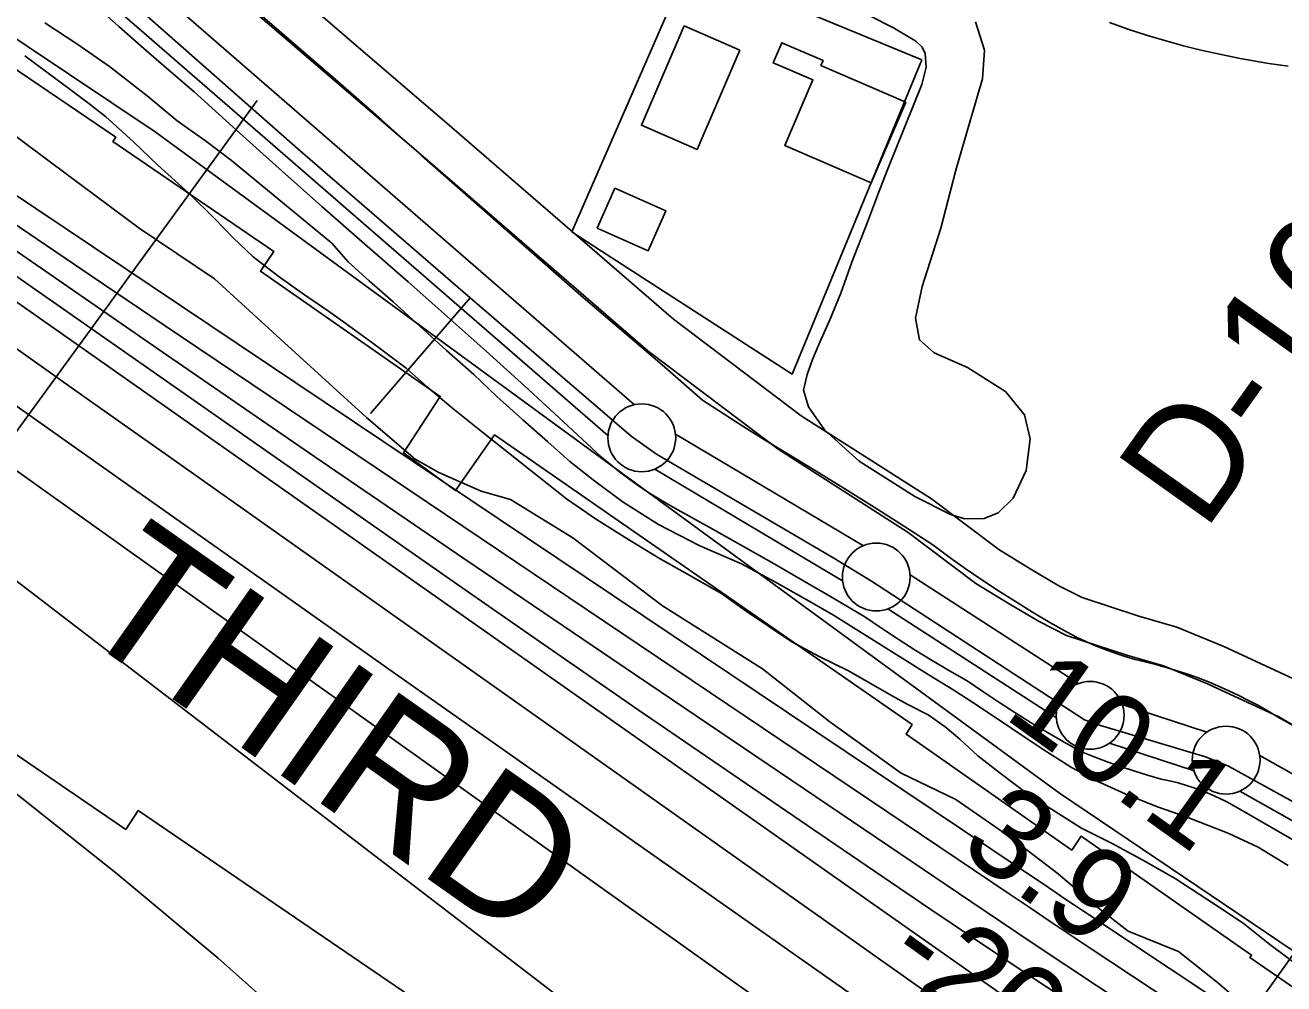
# Model space of a CAD drawing. Extents: x 3677843 to 3715951, y 511991 to 537744.
# Drawn here: x 3705099 to 3706027, y 525243 to 525949 of the extents above; entities that cross this region are included whole.
import ezdxf

# ---------------------------------------------------------------- set-up
doc = ezdxf.new("R2010")
doc.units = 0
for name, color, linetype in [('V-BLDG-OTLN', 7, 'Continuous'), ('V-FLOD-BASE', 7, 'Continuous'), ('V-LEVE-TOET', 7, 'Continuous'), ('V-RIVR-EDGE', 7, 'Continuous'), ('V-RIVR-RANG', 7, 'Continuous'), ('V-RIVR-RANG-IDEN', 7, 'Continuous'), ('V-ROAD-CNTR', 7, 'Continuous'), ('V-RRAP-FSHR', 7, 'Continuous'), ('V-RRAP-RVMT', 7, 'Continuous'), ('V-RRAP-RVMT-IDEN', 7, 'Continuous'), ('V-SITE-OTLN', 7, 'Continuous'), ('V-SITE-VEGE', 7, 'Continuous'), ('V-SURV-LINE', 7, 'Continuous'), ('V-TOPO-DPTH', 7, 'Continuous'), ('V-TOPO-MAJR', 7, 'Continuous'), ('V-TOPO-MINR', 7, 'Continuous'), ('V-TOPO-WATR', 7, 'Continuous'), ('V-UTIL-LINE', 7, 'Continuous')]:
    doc.layers.add(name, color=color, linetype=linetype)

msp = doc.modelspace()

# ---------------------------------------------------------------- linework, layer by layer
at = {"layer": 'V-BLDG-OTLN'}
for points in [[(3705625.78, 525930.71), (3705594.19, 525857.49), (3705553.06, 525875.24), (3705584.66, 525948.46)], [(3705748.2, 525892.15), (3705722.62, 525832.88), (3705658.78, 525860.43), (3705679.58, 525908.64), (3705650.36, 525921.24), (3705656.75, 525936.04), (3705687.04, 525922.96), (3705685.44, 525919.23)], [(3705533.45, 525828.79), (3705571.1, 525812.26), (3705558.17, 525782.81), (3705520.52, 525799.34)]]:
    msp.add_lwpolyline(points, close=True, dxfattribs=at)
at = {"layer": 'V-FLOD-BASE'}
msp.add_lwpolyline([(3706067.12, 525358.26), (3705986.01, 525403.01), (3705969.17, 525409.85), (3705891.03, 525433.24), (3705879.79, 525437.09), (3705722.88, 525539.22), (3705694.96, 525556.3), (3705564.33, 525632.89), (3705545.53, 525646.17), (3705426.93, 525747.98), (3705299.75, 525857.84), (3705110.52, 526024.7), (3705029.34, 526092.87), (3704954.42, 526156.62), (3704946.06, 526162.52), (3704850.59, 526200.56), (3704759.25, 526234.24), (3704743.15, 526242.47), (3704625.56, 526302.4), (3704592.11, 526325.29), (3704577.45, 526334.2), (3704494.8, 526347.78)], dxfattribs=at)
at = {"layer": 'V-LEVE-TOET'}
for points in [[(3705149.46, 525964.24), (3705167.71, 525947.94), (3705186.1, 525931.8), (3705204.62, 525915.8), (3705223.27, 525899.96), (3705254.55, 525871.64), (3705285.97, 525843.47), (3705317.53, 525815.46), (3705349.22, 525787.61), (3705381.05, 525759.91), (3705409.9, 525734.44), (3705438.58, 525708.78), (3705467.09, 525682.94), (3705495.43, 525656.9), (3705523.6, 525630.68), (3705530.19, 525625.19), (3705536.91, 525619.87), (3705543.77, 525614.73), (3705550.77, 525609.77), (3705557.88, 525604.99), (3705565.12, 525600.4), (3705572.48, 525596), (3705579.94, 525591.79), (3705603.12, 525578.99), (3705626.22, 525566.06), (3705649.26, 525553.01), (3705672.22, 525539.84), (3705695.11, 525526.54), (3705717.93, 525513.13), (3705730.13, 525504.72), (3705742.48, 525496.53), (3705754.97, 525488.56), (3705767.6, 525480.81), (3705780.36, 525473.28), (3705793.25, 525465.97), (3705804.9, 525457.96), (3705816.67, 525450.12), (3705828.55, 525442.46), (3705840.55, 525434.99), (3705852.66, 525427.7), (3705864.88, 525420.59), (3705877.21, 525413.67), (3705886.88, 525409.81), (3705896.63, 525406.14), (3705906.45, 525402.67), (3705916.34, 525399.41), (3705926.29, 525396.35), (3705936.31, 525393.5), (3705942.62, 525392.17), (3705948.88, 525390.62), (3705955.09, 525388.84), (3705961.22, 525386.83)], [(3705269.97, 525958.62), (3705300.5, 525932.42), (3705330.87, 525906.04), (3705361.08, 525879.47), (3705391.13, 525852.73), (3705508.39, 525749.87), (3705538.5, 525724.35), (3705568.44, 525698.66), (3705598.23, 525672.77), (3705613.33, 525662.79), (3705628.55, 525653), (3705643.89, 525643.4), (3705659.36, 525634), (3705681.28, 525620.74), (3705703.1, 525607.32), (3705724.81, 525593.73), (3705746.42, 525579.97), (3705767.91, 525566.04), (3705779.83, 525557.27), (3705791.9, 525548.71), (3705804.1, 525540.34), (3705816.44, 525532.18), (3705828.92, 525524.22), (3705841.53, 525516.48), (3705854.26, 525508.94), (3705867.12, 525501.62), (3705873.97, 525498.08), (3705880.93, 525494.77), (3705887.99, 525491.68), (3705895.15, 525488.82), (3705902.4, 525486.2), (3705909.73, 525483.82), (3705917.13, 525481.67), (3705924.6, 525479.76), (3705932.51, 525477.79), (3705940.38, 525475.61), (3705948.19, 525473.25), (3705955.94, 525470.69), (3705963.62, 525467.95), (3705971.23, 525465.02), (3705978.77, 525461.9), (3705986.23, 525458.6), (3705993.61, 525455.11), (3706000.9, 525451.44), (3706008.1, 525447.6), (3706015.2, 525443.58), (3706022.2, 525439.39), (3706050.26, 525423.9)], [(3705961.22, 525386.83), (3705967.28, 525384.6), (3705973.25, 525382.15), (3705979.13, 525379.49), (3705984.91, 525376.61), (3705990.58, 525373.53), (3705996.13, 525370.24), (3706023.04, 525354.75), (3706050.05, 525339.43)]]:
    msp.add_lwpolyline(points, dxfattribs=at)
at = {"layer": 'V-RIVR-EDGE'}
msp.add_lwpolyline([(3706030.01, 525198.88), (3705977.9, 525243.44), (3705949.14, 525266.32), (3705911.95, 525281.42), (3705888.59, 525299.49), (3705860.43, 525323.57), (3705825.08, 525350.67), (3705784.92, 525378.39), (3705744.75, 525397.7), (3705692.02, 525435.65), (3705642.29, 525474.79), (3705568.56, 525521.2), (3705502.65, 525571.19), (3705456.49, 525599.52), (3705434.9, 525605.58), (3705403.71, 525619.46), (3705386.33, 525629.11), (3705350.38, 525659.81), (3705286.89, 525717.6), (3705238.38, 525762.15), (3705182.64, 525799.51), (3705129.91, 525838.66), (3705081.37, 525874.8)], dxfattribs=at)
at = {"layer": 'V-RIVR-RANG'}
for p, q in [((3705269.86, 525893.42), (3704856.45, 525326.06)), ((3706093.31, 525348.47), (3705674.07, 524756.98))]:
    msp.add_line(p, q, dxfattribs=at)
at = {"layer": 'V-ROAD-CNTR'}
for points in [[(3705035.03, 526205.75), (3705180.15, 526073.55), (3705413.36, 525873.49), (3705576.65, 525732.29), (3705671, 525661.23), (3705766.99, 525599.88), (3705816.66, 525562.52), (3705839.75, 525548.37), (3705860.95, 525535.81), (3705878.11, 525527.14), (3705919.99, 525513.44), (3705947.95, 525505.34), (3705982.6, 525491.05), (3706037.08, 525465.86), (3706174.83, 525385.26), (3706419.51, 525249.88), (3706449.21, 525229.58)], [(3705014.83, 526183.57), (3705160.28, 526051.07), (3705393.78, 525850.76), (3705557.79, 525708.93), (3705653.87, 525636.57), (3705749.87, 525575.22), (3705799.77, 525537.69), (3705824.26, 525522.67), (3705846.53, 525509.49), (3705866.62, 525499.34), (3705911.14, 525484.77), (3705938.03, 525476.98), (3705970.59, 525463.55), (3706023.18, 525439.24), (3706159.99, 525359.19)], [(3705898.4, 525950.87), (3705905.13, 525948.48), (3705911.88, 525946.16), (3705918.66, 525943.92), (3705925.47, 525941.76), (3705932.3, 525939.68), (3705939.15, 525937.67), (3705946.03, 525935.75), (3705952.93, 525933.9), (3705959.85, 525932.13), (3705966.79, 525930.44), (3705973.74, 525928.84), (3705980.72, 525927.31), (3705987.71, 525925.86), (3705994.72, 525924.49), (3706001.74, 525923.2), (3706008.78, 525922), (3706015.84, 525920.87), (3706022.9, 525919.83), (3706029.98, 525918.86)]]:
    msp.add_lwpolyline(points, dxfattribs=at)
at = {"layer": 'V-RRAP-FSHR'}
msp.add_lwpolyline([(3704393.27, 526315.89), (3704939.99, 526040.53), (3705194.57, 525870.47), (3705861.49, 525383.07), (3706085.11, 525232.34), (3706384.06, 525016.34)], dxfattribs=at)
at = {"layer": 'V-RRAP-RVMT'}
for points in [[(3706705.91, 524752.83), (3706716.2, 524768.06), (3706471.7, 524933.35), (3706415.26, 524852.77), (3706183.72, 525011.05), (3706242, 525096.72), (3706001.83, 525261.87), (3706003.1, 525263.73), (3705877.38, 525351.34), (3705870.41, 525341.09), (3705748.32, 525426.64), (3705752.75, 525433.59), (3705444.79, 525647.06), (3705416.11, 525606.08), (3705377.56, 525633.91), (3705404.82, 525675.45), (3705272.18, 525767.68), (3705282.13, 525782.15), (3705163.39, 525863.31), (3705165.57, 525866.36), (3705037.79, 525952.86), (3705033.27, 525946.07), (3704912.3, 526027.94), (3704824.31, 525901.79)], [(3704470.09, 525888.9), (3704584.59, 525810.2), (3704578.07, 525799.44), (3704698.87, 525719.1), (3704691.21, 525707.4), (3704810.91, 525626.49), (3704807.76, 525621.99), (3704929.75, 525539.42), (3704919.78, 525524.17), (3705047.56, 525438.56), (3705049.06, 525440.77), (3705172.8, 525356.31), (3705181.95, 525370.21), (3705408.67, 525215.92), (3705403.78, 525208.88), (3705530.67, 525121.97), (3705522.56, 525111.08), (3705771.73, 524941.41), (3705768.19, 524935.17), (3705880.44, 524858.83), (3705884.32, 524864.84), (3706011.47, 524777.56), (3706006.46, 524769.6), (3706121.2, 524691.76)]]:
    msp.add_lwpolyline(points, dxfattribs=at)
at = {"layer": 'V-SITE-OTLN'}
msp.add_lwpolyline([(3705759.89, 525923.52), (3705664.26, 525691.94), (3705523.75, 525782.36), (3705501.88, 525796.69), (3705588.08, 525994.46)], close=True, dxfattribs=at)
at = {"layer": 'V-SITE-VEGE'}
for points in [[(3705799.44, 525951.5), (3705806.15, 525930.49), (3705804.58, 525909.36), (3705795.49, 525878.52), (3705784.92, 525842.09), (3705773.85, 525799.39), (3705760.13, 525756.44), (3705755.2, 525733.09), (3705758.08, 525717.13), (3705769.07, 525707.58), (3705793.58, 525696.67), (3705821.55, 525679.05), (3705835.63, 525661.8), (3705839.79, 525644.16), (3705836.85, 525620.76), (3705827.37, 525600.51), (3705816.16, 525589.57), (3705805.8, 525585.54), (3705791.58, 525585.27), (3705781.08, 525588.52), (3705754.65, 525601.8), (3705713.67, 525627.71), (3705688.17, 525650.88), (3705676.38, 525667.74), (3705672.74, 525680.07), (3705675.37, 525691.58), (3705679.31, 525702.72), (3705684.61, 525715.47), (3705692, 525731.81), (3705700.13, 525751.43), (3705708.35, 525774.37), (3705719.73, 525803.82), (3705727.92, 525825.43), (3705734.31, 525841.8), (3705759.83, 525905.27), (3705763.15, 525918.08), (3705762.42, 525928.02), (3705760.23, 525932.71), (3705755.39, 525937.15), (3705739.12, 525947.17), (3705720.52, 525956.27)], [(3705113.06, 525950.81), (3705136.66, 525935.19), (3705160.9, 525918.67), (3705188.53, 525896.99), (3705210.74, 525878.54), (3705231.72, 525863.87), (3705250.94, 525849.25), (3705324.69, 525788.42), (3705336.88, 525774.65), (3705352.37, 525760.57), (3705370.02, 525745.1), (3705389.6, 525727.17), (3705409.39, 525709.22), (3705429.41, 525691.49), (3705446.39, 525675.39), (3705465.54, 525658.12), (3705484.06, 525641.98), (3705500.42, 525627.43), (3705518.77, 525613.06), (3705539.73, 525597.51), (3705565.73, 525580.94), (3705596.17, 525565.35), (3705626.88, 525551.96), (3705651.87, 525538.51), (3705678.57, 525523.47), (3705694.85, 525514.21)], [(3706040.7, 525253.67), (3706016.5, 525271.51), (3705996.87, 525287.24), (3705976.51, 525300.79), (3705946.84, 525320.1), (3705923.4, 525333.52), (3705900.15, 525346.05), (3705877.53, 525357.23), (3705838.74, 525381.86), (3705817.57, 525397.85), (3705801.16, 525410.64), (3705787.83, 525422.9), (3705777.05, 525432), (3705764.5, 525440.71), (3705749.5, 525448.39), (3705737.56, 525455.1), (3705705.87, 525473.15), (3705684.12, 525483.87), (3705664.13, 525494.54), (3705646.16, 525506.71), (3705630.36, 525517.27), (3705612.19, 525530.1), (3705587.01, 525544.44), (3705566.82, 525555.79), (3705544.26, 525569.39), (3705519.99, 525584.82), (3705497.92, 525599.95), (3705436.2, 525648.78), (3705413.98, 525666.56), (3705395.44, 525682.27), (3705379.73, 525696.14), (3705355.96, 525713.96), (3705334.34, 525729.54), (3705322.23, 525738.23), (3705304.71, 525750.39), (3705285.88, 525763.46), (3705266.89, 525778.29), (3705252.06, 525792.35), (3705238.77, 525806.16), (3705219.44, 525825.19), (3705196.41, 525845.86), (3705178.37, 525863.32), (3705158.14, 525881.49), (3705146.49, 525890.62), (3705131.79, 525901.6), (3705098.52, 525926.52)], [(3705694.85, 525514.21), (3705765.73, 525469.77), (3705783.51, 525458.94), (3705801.71, 525447.21), (3705849.33, 525415.29), (3705870.36, 525401.94), (3705889.7, 525391.73), (3705912.13, 525381.65), (3705933.71, 525372.91)], [(3705933.71, 525372.91), (3705954.9, 525365.73), (3705986.3, 525353.43), (3706007.85, 525343.37), (3706029.97, 525329.77)]]:
    msp.add_lwpolyline(points, dxfattribs=at)
at = {"layer": 'V-SURV-LINE'}
for points in [[(3704975.49, 526165.69), (3705548.11, 525669.34)], [(3705528.45, 525646.68), (3704955.83, 526143.03)], [(3705578.21, 525647.63), (3705716.77, 525565.42)], [(3705701.45, 525539.62), (3705562.9, 525621.84)], [(3705751.21, 525544.08), (3705875.38, 525463.83)], [(3705859.11, 525438.63), (3705734.94, 525518.88)], [(3705907.69, 525448.4), (3705969.96, 525427.93)], [(3705960.61, 525399.43), (3705898.35, 525419.89)], [(3706009.04, 525410.72), (3706409.68, 525185.22)], [(3706394.97, 525159.08), (3705994.33, 525384.57)]]:
    msp.add_lwpolyline(points, dxfattribs=at)
for centre in [(3705553.38, 525644.93), (3705726.29, 525542.33), (3705884.03, 525440.38), (3705984.28, 525407.44)]:
    msp.add_circle(centre, 25, dxfattribs=at)
at = {"layer": 'V-TOPO-DPTH'}
for points in [[(3706056.84, 525178.37), (3706018.6, 525203.51), (3705980.44, 525228.76), (3705942.31, 525254.07), (3705879.06, 525296.17), (3705872.6, 525300.48), (3705866.13, 525304.79), (3705859.67, 525309.11), (3705853.21, 525313.44), (3704892.84, 525956.9), (3703959.38, 526586.22), (3703943.34, 526597.11), (3703927.34, 526608.08), (3703911.42, 526619.16), (3703895.56, 526630.3), (3703756.89, 526728.42), (3703671.88, 526788.89), (3703587.08, 526849.65), (3703502.57, 526910.82), (3703418.27, 526972.28), (3702062.42, 527965.97)], [(3703087, 527160.62), (3703250.16, 527043), (3703413.36, 526925.41), (3703576.58, 526807.85), (3703836.96, 526620.36), (3703870.05, 526596.64), (3703903.2, 526573.01), (3703936.46, 526549.52), (3703969.78, 526526.12), (3704012.65, 526496.16), (3704067.47, 526457.88), (3704122.33, 526419.65), (3704177.23, 526381.48), (3704232.16, 526343.35), (3704824.48, 525932.72), (3704841.39, 525920.98), (3704858.28, 525909.21), (3704875.15, 525897.42), (3704892.01, 525885.61), (3705817.08, 525236.02), (3706645.61, 524696.71)], [(3703087, 527160.62), (3703250.16, 527043), (3703413.36, 526925.41), (3703576.58, 526807.85), (3703836.96, 526620.36), (3703870.05, 526596.64), (3703903.2, 526573.01), (3703936.46, 526549.52), (3703969.78, 526526.12), (3704012.65, 526496.16), (3704067.47, 526457.88), (3704122.33, 526419.65), (3704177.23, 526381.48), (3704232.16, 526343.35), (3704824.48, 525932.72), (3704841.39, 525920.98), (3704858.28, 525909.21), (3704875.15, 525897.42), (3704892.01, 525885.61), (3705817.08, 525236.02), (3706645.61, 524696.71)], [(3706136.41, 525078.14), (3705889.43, 525240.87), (3705866.02, 525256.35), (3705842.65, 525271.88), (3705819.33, 525287.49), (3705796.05, 525303.15), (3705531.93, 525481.49), (3705422.03, 525556.01), (3705312.32, 525630.82), (3705202.92, 525706.06), (3705093.71, 525781.59), (3704933.55, 525892.82), (3704904.55, 525912.93), (3704875.53, 525933.01), (3704846.48, 525953.05), (3704817.41, 525973.06), (3704678.68, 526068.39), (3704580.22, 526136.02), (3704481.74, 526203.63), (3704383.23, 526271.19), (3704284.71, 526338.74), (3703964.36, 526558.26)], [(3703964.36, 526558.26), (3704284.71, 526338.74), (3704383.23, 526271.19), (3704481.74, 526203.63), (3704580.22, 526136.02), (3704678.68, 526068.39), (3704817.41, 525973.06), (3704846.48, 525953.05), (3704875.53, 525933.01), (3704904.55, 525912.93), (3704933.55, 525892.82), (3705093.71, 525781.59), (3705202.92, 525706.06), (3705312.32, 525630.82), (3705422.03, 525556.01), (3705531.93, 525481.49), (3705796.05, 525303.15), (3705819.33, 525287.49), (3705842.65, 525271.88), (3705866.02, 525256.35), (3705889.43, 525240.87), (3706136.41, 525078.14)], [(3703900.1, 526514.6), (3704507.17, 526083.7), (3704559.74, 526046.41), (3704612.33, 526009.14), (3704664.94, 525971.91), (3704717.56, 525934.7), (3704756.93, 525906.88), (3704789.87, 525883.57), (3704822.79, 525860.24), (3704855.68, 525836.87), (3704888.56, 525813.48), (3705003.93, 525731.29), (3705094.54, 525666.87), (3705185.23, 525602.57), (3705276.05, 525538.44), (3705366.94, 525474.43), (3705727.88, 525220.77), (3705754, 525202.49), (3705780.17, 525184.27), (3705806.41, 525166.16), (3705832.7, 525148.12), (3706382, 524772.66)], [(3703900.1, 526514.6), (3704507.17, 526083.7), (3704559.74, 526046.41), (3704612.33, 526009.14), (3704664.94, 525971.91), (3704717.56, 525934.7), (3704756.93, 525906.88), (3704789.87, 525883.57), (3704822.79, 525860.24), (3704855.68, 525836.87), (3704888.56, 525813.48), (3705003.93, 525731.29), (3705094.54, 525666.87), (3705185.23, 525602.57), (3705276.05, 525538.44), (3705366.94, 525474.43), (3705727.88, 525220.77), (3705754, 525202.49), (3705780.17, 525184.27), (3705806.41, 525166.16), (3705832.7, 525148.12), (3706382, 524772.66)], [(3706059.83, 525033.59), (3705972.76, 525092.42), (3705824.65, 525193.5), (3705811.93, 525202.23), (3705799.23, 525211), (3705786.58, 525219.83), (3705773.96, 525228.71), (3705291.69, 525569.68), (3705216.8, 525622.6), (3705141.89, 525675.5), (3705066.94, 525728.35), (3704991.98, 525781.18), (3704853.01, 525879.07), (3704847.52, 525882.93), (3704842.03, 525886.78), (3704836.52, 525890.63), (3704831.02, 525894.47), (3704429.35, 526173.96), (3704339.14, 526236.82), (3704248.98, 526299.73), (3704158.89, 526362.76), (3704068.84, 526425.85)], [(3706059.83, 525033.59), (3705972.76, 525092.42), (3705824.65, 525193.5), (3705811.93, 525202.23), (3705799.23, 525211), (3705786.58, 525219.83), (3705773.96, 525228.71), (3705291.69, 525569.68), (3705216.8, 525622.6), (3705141.89, 525675.5), (3705066.94, 525728.35), (3704991.98, 525781.18), (3704853.01, 525879.07), (3704847.52, 525882.93), (3704842.03, 525886.78), (3704836.52, 525890.63), (3704831.02, 525894.47), (3704429.35, 526173.96), (3704339.14, 526236.82), (3704248.98, 526299.73), (3704158.89, 526362.76), (3704068.84, 526425.85)]]:
    msp.add_lwpolyline(points, dxfattribs=at)
at = {"layer": 'V-TOPO-MAJR'}
msp.add_lwpolyline([(3706714.4, 524499.9), (3705883.98, 525060.37), (3705862.39, 525075), (3705840.84, 525089.69), (3705819.34, 525104.46), (3705797.88, 525119.28), (3705760.67, 525145.09), (3705757.85, 525147.05), (3705755.03, 525149.02), (3705752.22, 525151), (3705749.42, 525152.98), (3705684.45, 525199.05), (3705649.17, 525224.08), (3705613.9, 525249.13), (3705578.65, 525274.2), (3705543.41, 525299.29), (3704847.41, 525795.06)], dxfattribs=at)
at = {"layer": 'V-TOPO-MINR'}
for points in [[(3706645.61, 524696.71), (3705817.08, 525236.02), (3704892.01, 525885.61), (3704875.15, 525897.42), (3704858.28, 525909.21), (3704841.39, 525920.98), (3704824.48, 525932.72), (3704232.16, 526343.35), (3704177.23, 526381.48), (3704122.33, 526419.65), (3704067.47, 526457.88), (3704012.65, 526496.16), (3703969.78, 526526.12), (3703936.46, 526549.52), (3703903.2, 526573.01), (3703870.05, 526596.64), (3703836.96, 526620.36), (3703576.58, 526807.85), (3703413.36, 526925.41), (3703250.16, 527043), (3703087, 527160.62)], [(3706109.22, 525120.18), (3706024.22, 525176.14), (3705884.13, 525268.94), (3705869.35, 525278.76), (3705854.58, 525288.6), (3705839.83, 525298.46), (3705825.09, 525308.35), (3705200.31, 525728.48), (3705147.39, 525764.21), (3705094.56, 525800.08), (3705041.87, 525836.16), (3704989.27, 525872.37), (3704954.37, 525896.49), (3704919.27, 525920.72), (3704884.15, 525944.9), (3704848.99, 525969.04), (3704813.81, 525993.14), (3704781.87, 526014.98), (3704730.69, 526049.95), (3704679.48, 526084.89), (3704628.25, 526119.78), (3704576.99, 526154.64), (3703961.83, 526572.63)], [(3706136.41, 525078.14), (3705889.43, 525240.87), (3705866.02, 525256.35), (3705842.65, 525271.88), (3705819.33, 525287.49), (3705796.05, 525303.15), (3705531.93, 525481.49), (3705422.03, 525556.01), (3705312.32, 525630.82), (3705202.92, 525706.06), (3705093.71, 525781.59), (3704933.55, 525892.82), (3704904.55, 525912.93), (3704875.53, 525933.01), (3704846.48, 525953.05), (3704817.41, 525973.06), (3704678.68, 526068.39), (3704580.22, 526136.02), (3704481.74, 526203.63), (3704383.23, 526271.19), (3704284.71, 526338.74), (3703964.36, 526558.26)], [(3706393.51, 524885.21), (3705894.99, 525211.79), (3705862.6, 525233.12), (3705830.28, 525254.55), (3705798.07, 525276.14), (3705765.92, 525297.83), (3705690.24, 525349.17), (3705620.4, 525396.75), (3705550.69, 525444.51), (3705481.18, 525492.56), (3705411.79, 525540.79), (3704912.77, 525889.19), (3704889.85, 525905.16), (3704866.91, 525921.11), (3704843.94, 525937.03), (3704820.96, 525952.92), (3704490.37, 526181.13), (3704393.56, 526247.97), (3704296.77, 526314.84), (3704199.99, 526381.73), (3704103.23, 526448.64), (3703967, 526542.86)], [(3706382, 524772.66), (3705832.7, 525148.12), (3705806.41, 525166.16), (3705780.17, 525184.27), (3705754, 525202.49), (3705727.88, 525220.77), (3705366.94, 525474.43), (3705276.05, 525538.44), (3705185.23, 525602.57), (3705094.54, 525666.87), (3705003.93, 525731.29), (3704888.56, 525813.48), (3704855.68, 525836.87), (3704822.79, 525860.24), (3704789.87, 525883.57), (3704756.93, 525906.88), (3704717.56, 525934.7), (3704664.94, 525971.91), (3704612.33, 526009.14), (3704559.74, 526046.41), (3704507.17, 526083.7), (3703900.1, 526514.6)], [(3706059.83, 525033.59), (3705972.76, 525092.42), (3705824.65, 525193.5), (3705811.93, 525202.23), (3705799.23, 525211), (3705786.58, 525219.83), (3705773.96, 525228.71), (3705291.69, 525569.68), (3705216.8, 525622.6), (3705141.89, 525675.5), (3705066.94, 525728.35), (3704991.98, 525781.18), (3704853.01, 525879.07), (3704847.52, 525882.93), (3704842.03, 525886.78), (3704836.52, 525890.63), (3704831.02, 525894.47), (3704429.35, 526173.96), (3704339.14, 526236.82), (3704248.98, 526299.73), (3704158.89, 526362.76), (3704068.84, 526425.85)], [(3706421.3, 524613.33), (3705700.95, 525073.19), (3704806.01, 525758.75), (3704787.75, 525772.72), (3704769.48, 525786.69), (3704751.21, 525800.64), (3704732.92, 525814.58), (3704714.61, 525828.48), (3704696.27, 525842.35), (3704677.89, 525856.16), (3704659.48, 525869.94), (3704449.09, 526026.91), (3704352.67, 526098.68), (3704256.13, 526170.31), (3704159.44, 526241.71), (3704062.63, 526312.97)], [(3706505.74, 524177.54), (3705584.82, 524910.36), (3705452.38, 525056.21), (3705384.5, 525127.37), (3705314.44, 525196.19), (3705241.1, 525261.5), (3705165.56, 525324.47), (3704758.97, 525646.88), (3704730.1, 525669.69), (3704701.16, 525692.43), (3704672.15, 525715.07), (3704643.08, 525737.63), (3704607.82, 525764.9), (3704566.52, 525797.44), (3704525.63, 525830.47), (3704485.34, 525864.23), (3704445.45, 525898.48), (3704405.8, 525933.03), (3704366.07, 525967.48), (3704326.21, 526001.78), (3704286.28, 526035.99), (3704212.39, 526099.06), (3704145.37, 526155.2), (3704077.68, 526210.5)]]:
    msp.add_lwpolyline(points, dxfattribs=at)
at = {"layer": 'V-TOPO-WATR'}
msp.add_lwpolyline([(3706056.84, 525178.37), (3706018.6, 525203.51), (3705980.44, 525228.76), (3705942.31, 525254.07), (3705879.06, 525296.17), (3705872.6, 525300.48), (3705866.13, 525304.79), (3705859.67, 525309.11), (3705853.21, 525313.44), (3704892.84, 525956.9), (3703959.38, 526586.22), (3703943.34, 526597.11), (3703927.34, 526608.08), (3703911.42, 526619.16), (3703895.56, 526630.3), (3703756.89, 526728.42), (3703671.88, 526788.89), (3703587.08, 526849.65), (3703502.57, 526910.82), (3703418.27, 526972.28), (3702062.42, 527965.97)], dxfattribs=at)
at = {"layer": 'V-UTIL-LINE'}
msp.add_line((3705353.35, 525662.79), (3705426.93, 525747.98), dxfattribs=at)

# ---------------------------------------------------------------- texts
at = {"layer": 'V-RIVR-RANG'}
for s, p in [('10.1', (3705819.15, 525439.41)), ('3.9', (3705785.95, 525340.17)), ('-20', (3705730.68, 525256.75))]:
    msp.add_text(s, height=67, rotation=324.35833, dxfattribs=at).set_placement(p)
at = {"layer": 'V-RIVR-RANG-IDEN'}
msp.add_text('D-100', height=83, rotation=54.53033, dxfattribs=at).set_placement((3705968.26, 525574.91))
at = {"layer": 'V-RRAP-RVMT-IDEN'}
msp.add_text('THIRD', height=100, rotation=324.86658, dxfattribs=at).set_placement((3705131.48, 525505.73))

doc.saveas('drawing.dxf')
